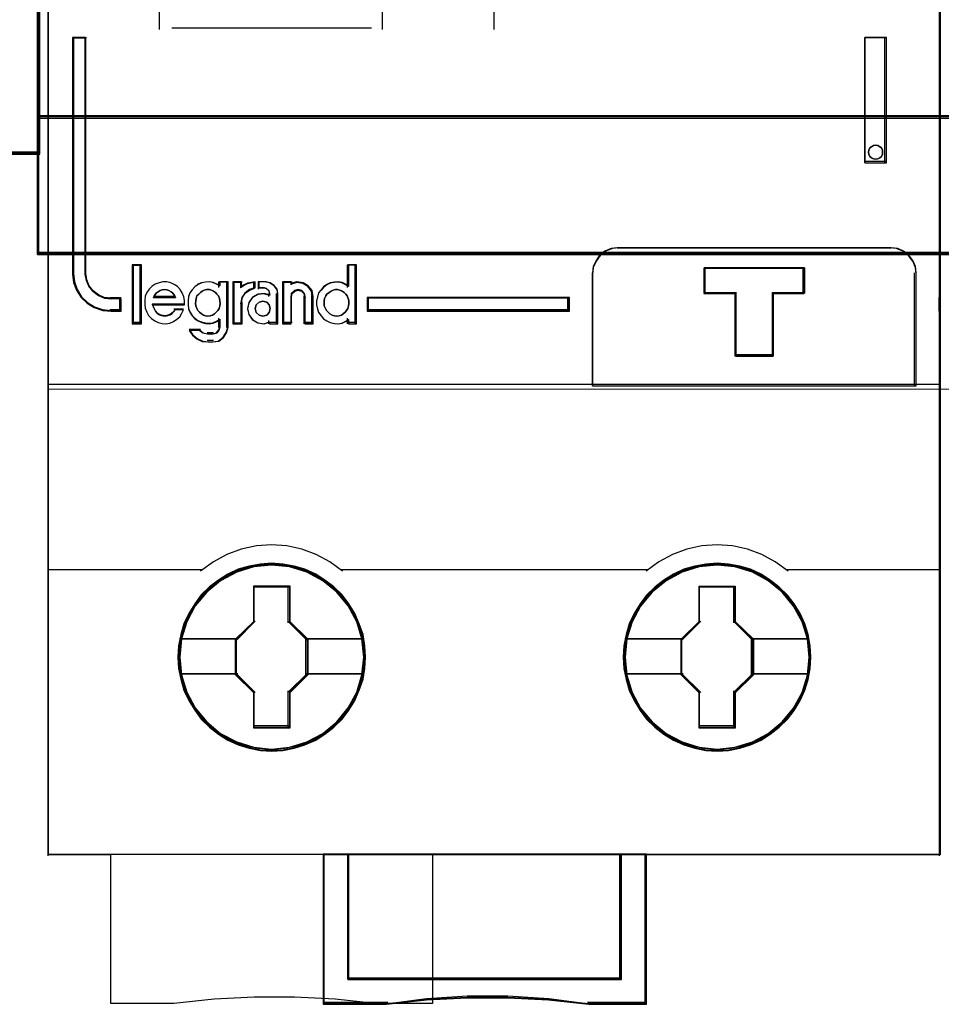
# Model space of a CAD drawing. Header units: millimetres. Extents: x -1290 to 1795, y -4192 to -1311.
# Tile 994 of 1056: x 1429 to 1436.42, y -1959.89 to -1951.97. Entities that reach past the tile are written whole.
import ezdxf

# ---------------------------------------------------------------- set-up
doc = ezdxf.new("R2010")
doc.units = ezdxf.units.MM
doc.layers.add('30', color=7, linetype='Continuous')
doc.layers.add('45', color=7, linetype='Continuous')
doc.layers.add('Aparatura', color=7, linetype='Continuous', lineweight=13)

# ---------------------------------------------------------------- blocks, each defined once
blk = doc.blocks.new('*U170')
at = {"layer": '45', "color": 139}
for points in [[(369.487135, -533.64471), (369.487135, -616.308875)], [(405.347158, -533.64471), (405.347158, -616.308875)], [(387.427888, -566.782196), (387.427888, -583.083411)], [(373.962924, -581.4172), (373.962924, -583.083411)], [(382.939567, -581.4172), (382.939567, -583.083411)], [(374.473164, -583.016978), (382.511681, -583.016978)], [(370.484341, -583.399416), (370.484341, -592.928059)], [(370.484341, -583.399416), (371.04471, -583.399416)], [(370.978468, -583.399416), (370.978468, -592.928059)], [(402.351959, -588.441141), (402.351959, -583.399416)], [(402.351959, -583.399416), (403.227424, -583.399416)], [(403.161182, -588.441141), (403.161182, -583.399416)], [(402.351959, -588.374708), (403.227424, -588.374708)], [(392.453304, -591.85795), (392.198867, -591.893423), (391.926678, -591.999843), (391.701827, -592.171297), (391.553898, -592.401873), (391.429638, -592.650186), (391.40597, -592.928059)], [(392.387062, -591.85795), (403.422568, -591.85795)], [(404.419774, -592.928059), (404.390234, -592.650186), (404.283889, -592.401873), (404.112556, -592.171297), (403.88805, -591.999843), (403.634004, -591.893423), (403.356326, -591.85795)], [(372.881573, -592.540235), (372.881573, -594.915662)], [(372.881573, -592.540235), (373.25933, -592.540235)], [(373.193088, -592.540235), (373.193088, -594.915662)], [(381.530588, -592.540235), (381.530588, -593.454137)], [(381.530588, -592.540235), (381.908345, -592.540235)], [(381.842103, -592.540235), (381.842103, -594.915662)], [(395.88892, -592.662328), (399.931453, -592.662328)], [(395.88892, -592.662328), (395.88892, -593.725255)], [(399.867001, -592.662328), (399.867001, -593.725255)], [(370.484341, -592.861626), (370.524908, -593.20853), (370.640814, -593.538089), (370.826265, -593.832958), (371.075463, -594.081572), (371.365229, -594.260806), (371.707153, -594.37644), (372.049077, -594.411131)], [(370.978468, -592.861626), (371.025788, -593.133397), (371.126342, -593.381535), (371.297876, -593.606041), (371.522645, -593.777374), (371.771073, -593.883719), (372.049077, -593.919168)], [(391.40597, -597.409592), (391.40597, -592.861626)], [(404.353532, -597.409592), (404.353532, -592.861626)], [(374.988775, -594.148732), (374.988775, -593.981507), (374.959852, -593.831581), (374.896221, -593.675888), (374.815237, -593.537495), (374.699545, -593.422167), (374.572284, -593.329905), (374.439239, -593.266475), (374.271485, -593.22611), (374.115301, -593.22611), (373.970686, -593.266475), (373.808718, -593.318372), (373.687241, -593.404868), (373.565765, -593.520196), (373.473211, -593.664356), (373.409581, -593.802749), (373.386442, -593.969974), (373.386442, -594.1372), (373.409581, -594.292892), (373.467427, -594.442818), (373.542626, -594.586978), (373.658318, -594.702306), (373.785579, -594.800334), (373.92441, -594.863765), (374.080594, -594.904129), (374.236778, -594.915662), (374.392962, -594.892597), (374.537577, -594.829166), (374.676407, -594.736904), (374.792099, -594.633109), (374.884652, -594.494716), (374.948283, -594.356322)], [(374.628922, -593.87428), (374.586922, -593.777837), (374.520922, -593.688283), (374.454922, -593.626284), (374.358923, -593.578062), (374.274923, -593.550507), (374.190923, -593.536729), (374.088924, -593.550507), (374.010924, -593.578062), (373.926924, -593.626284), (373.848925, -593.688283), (373.782925, -593.777837), (373.740925, -593.87428)], [(376.421027, -593.393335), (376.280602, -593.318372), (376.140176, -593.254942), (375.993899, -593.22611), (375.83592, -593.237643), (375.677941, -593.266475), (375.531664, -593.329905), (375.40294, -593.4337), (375.297621, -593.549028), (375.204003, -593.675888), (375.151344, -593.831581), (375.133791, -593.99304), (375.133791, -594.148732), (375.151344, -594.315958), (375.204003, -594.454351), (375.297621, -594.598511), (375.40294, -594.713839), (375.531664, -594.800334), (375.677941, -594.863765), (375.83592, -594.904129), (375.993899, -594.915662), (376.140176, -594.892597), (376.280602, -594.829166), (376.421027, -594.748437)], [(376.354786, -593.22611), (376.354786, -593.454137)], [(376.354786, -593.22611), (376.736123, -593.22611)], [(376.671672, -593.22611), (376.671672, -595.064688)], [(376.931267, -593.22611), (376.931267, -594.915662)], [(376.931267, -593.22611), (377.309024, -593.22611)], [(377.824635, -593.22611), (377.505555, -593.295439), (377.242782, -593.46491)], [(377.242782, -593.22611), (377.242782, -593.46491)], [(377.824635, -593.459523), (377.605658, -593.5336), (377.417964, -593.681753), (377.286578, -593.873118), (377.242782, -594.107694)], [(377.758393, -593.22611), (377.758393, -593.525956)], [(377.951747, -593.22611), (377.951747, -593.525956)], [(378.274004, -593.22611), (377.951747, -593.22611)], [(377.951747, -593.459523), (378.202392, -593.459523)], [(378.429762, -593.76296), (378.386794, -593.600657), (378.279375, -593.494807), (378.13615, -593.459523)], [(378.744857, -593.76296), (378.706945, -593.54822), (378.586888, -593.384007), (378.403644, -593.270321), (378.207763, -593.22611)], [(378.934631, -593.22611), (378.934631, -594.915662)], [(378.934631, -593.22611), (379.321339, -593.22611)], [(380.159207, -593.87428), (380.123353, -593.608839), (379.962011, -593.405129), (379.752864, -593.269321), (379.495912, -593.22611), (379.256887, -593.294014)], [(379.256887, -593.22611), (379.256887, -593.35359)], [(379.849482, -593.87428), (379.812055, -593.70206), (379.706012, -593.578062), (379.556304, -593.536729), (379.406596, -593.578062), (379.281839, -593.70206), (379.256887, -593.87428)], [(381.59683, -593.393335), (381.462404, -593.318372), (381.322133, -593.254942), (381.164328, -593.22611), (381.018213, -593.237643), (380.848719, -593.266475), (380.714293, -593.329905), (380.574022, -593.4337), (380.480508, -593.549028), (380.38115, -593.675888), (380.334393, -593.831581), (380.29348, -593.99304), (380.29348, -594.148732), (380.334393, -594.315958), (380.38115, -594.454351), (380.480508, -594.598511), (380.574022, -594.713839), (380.714293, -594.800334), (380.848719, -594.863765), (381.018213, -594.904129), (381.164328, -594.915662), (381.322133, -594.892597), (381.462404, -594.829166), (381.59683, -594.748437)], [(371.982835, -593.852735), (372.442946, -593.852735)], [(372.376704, -593.852735), (372.376704, -594.411131)], [(373.740925, -593.807847), (374.628922, -593.807847)], [(378.429762, -593.762701), (378.184605, -593.698323), (377.939449, -593.721733), (377.718211, -593.85049), (377.568725, -594.061184), (377.51491, -594.306993), (377.568725, -594.541096), (377.718211, -594.745937), (377.939449, -594.880547), (378.184605, -594.915662), (378.429762, -594.839579)], [(378.36352, -593.698323), (378.36352, -593.824007)], [(378.678616, -593.698323), (378.678616, -594.915662)], [(379.256887, -593.807847), (379.256887, -594.915662)], [(379.78324, -593.807847), (379.78324, -594.915662)], [(380.092965, -593.807847), (380.092965, -594.915662)], [(382.339811, -593.852735), (390.478586, -593.852735)], [(382.339811, -593.852735), (382.339811, -594.411131)], [(390.412344, -594.411131), (390.412344, -593.852735)], [(395.88892, -593.658822), (397.197641, -593.658822)], [(397.131399, -593.658822), (397.131399, -596.217389)], [(398.629893, -593.658822), (399.931453, -593.658822)], [(398.629893, -593.658822), (398.629893, -596.217389)], [(404.353532, -594.411131), (404.353532, -593.852735)], [(405.347158, -594.411131), (405.347158, -593.852735)], [(371.982835, -594.346493), (372.442946, -594.346493)], [(373.690796, -594.11308), (374.988775, -594.11308)], [(373.690796, -594.11308), (373.720712, -594.215469), (373.768577, -594.311458), (373.816442, -594.413847), (373.882256, -594.484239), (373.94807, -594.541833), (374.0438, -594.580229), (374.133547, -594.599427), (374.223294, -594.612225), (374.319024, -594.580229), (374.402787, -594.554631), (374.486551, -594.497038), (374.552365, -594.426646), (374.61818, -594.343455)], [(374.551938, -594.312379), (374.951178, -594.312379)], [(376.931267, -594.915662), (377.309024, -594.915662), (377.309024, -594.041261)], [(382.339811, -594.346493), (390.478586, -594.346493)], [(376.354786, -594.689431), (376.354786, -595.064688)], [(378.36352, -594.77741), (378.36352, -594.915662)], [(381.530588, -594.689431), (381.530588, -594.915662)], [(372.881573, -594.849229), (373.25933, -594.849229)], [(375.167807, -595.132916), (375.313109, -595.348463), (375.500792, -595.506953), (375.7248, -595.621066), (375.960916, -595.646425)], [(375.167807, -595.132916), (375.622547, -595.132916)], [(375.556305, -595.132916), (375.735395, -595.280289), (375.960916, -595.337601)], [(376.088029, -595.646425), (376.334922, -595.609489), (376.538609, -595.45559), (376.6744, -595.246288), (376.736123, -595.00005)], [(376.088029, -595.337601), (376.254528, -595.28938), (376.372465, -595.165381), (376.421027, -595.00005)], [(378.36352, -594.849229), (378.744857, -594.849229)], [(378.934631, -594.849229), (379.321339, -594.849229)], [(379.78324, -594.849229), (380.159207, -594.849229)], [(381.530588, -594.849229), (381.908345, -594.849229)], [(375.894675, -595.271168), (376.15427, -595.271168)], [(376.15427, -595.581787), (375.894675, -595.581787)], [(397.131399, -596.150956), (398.694345, -596.150956)], [(369.487135, -597.343159), (405.413399, -597.343159)], [(381.335444, -604.869835), (380.830332, -604.486), (380.280321, -604.196648), (379.702248, -603.978157), (379.096113, -603.848244), (378.489979, -603.806908), (377.878232, -603.848244), (377.260872, -603.978157), (376.688412, -604.196648), (376.149626, -604.486), (375.633289, -604.869835)], [(399.267246, -604.869835), (398.750747, -604.486), (398.217405, -604.196648), (397.639151, -603.978157), (397.027212, -603.848244), (396.409659, -603.806908), (395.803334, -603.848244), (395.197009, -603.978157), (394.618754, -604.196648), (394.068571, -604.486), (393.5633, -604.869835)], [(369.487135, -604.803402), (375.69953, -604.803402)], [(381.269202, -604.803402), (387.49413, -604.803402)], [(387.427888, -604.803402), (393.629542, -604.803402)], [(399.201004, -604.803402), (405.413399, -604.803402)], [(377.758393, -605.49646), (379.21213, -605.49646)], [(377.758393, -605.49646), (377.758393, -606.947212)], [(379.145888, -605.49646), (379.145888, -606.947212)], [(395.688405, -605.49646), (397.142141, -605.49646)], [(395.688405, -605.49646), (395.688405, -606.947212)], [(397.075899, -605.49646), (397.075899, -606.947212)], [(377.065541, -607.651043), (377.824635, -606.880779)], [(379.915724, -607.651043), (379.145888, -606.880779)], [(394.984811, -607.651043), (395.754646, -606.880779)], [(397.851106, -607.651043), (397.075899, -606.880779)], [(374.834808, -607.58461), (377.129992, -607.58461)], [(377.065541, -607.58461), (377.065541, -609.047931)], [(379.849482, -607.58461), (382.135715, -607.58461)], [(379.849482, -607.58461), (379.849482, -609.047931)], [(392.764819, -607.58461), (395.051052, -607.58461)], [(394.984811, -607.58461), (394.984811, -609.047931)], [(397.784864, -607.58461), (400.065726, -607.58461)], [(397.784864, -607.58461), (397.784864, -609.047931)], [(374.834808, -608.981498), (377.129992, -608.981498)], [(377.065541, -608.981498), (377.824635, -609.744579)], [(379.915724, -608.981498), (379.145888, -609.744579)], [(379.849482, -608.981498), (382.135715, -608.981498)], [(392.764819, -608.981498), (395.051052, -608.981498)], [(394.984811, -608.981498), (395.754646, -609.744579)], [(397.851106, -608.981498), (397.075899, -609.744579)], [(397.784864, -608.981498), (400.065726, -608.981498)], [(377.758393, -609.678146), (377.758393, -611.136081)], [(379.145888, -609.678146), (379.145888, -611.136081)], [(395.688405, -609.678146), (395.688405, -611.136081)], [(397.075899, -609.678146), (397.075899, -611.136081)], [(377.758393, -611.069648), (379.21213, -611.069648)], [(395.688405, -611.069648), (397.142141, -611.069648)], [(369.487135, -616.242442), (405.413399, -616.242442)], [(380.560237, -616.242442), (380.560237, -622.286047)], [(381.552072, -616.242442), (381.552072, -621.289553)], [(392.498062, -621.289553), (392.498062, -616.242442)], [(393.502429, -616.242442), (393.502429, -622.286047)], [(381.552072, -621.22312), (392.564304, -621.22312)], [(391.266325, -622.286047), (389.638836, -622.070513), (387.994569, -621.959269), (386.355895, -621.959269), (384.71722, -622.070513), (383.095324, -622.286047)], [(383.161566, -622.219614), (380.560237, -622.219614)], [(393.568671, -622.219614), (391.200083, -622.219614)]]:
    blk.add_lwpolyline(points, dxfattribs=at)
at = {"layer": '45', "color": 59}
blk.add_lwpolyline([(405.381174, -566.814353), (405.381174, -593.885919), (405.381174, -594.378935), (405.381174, -597.375808), (405.381174, -604.837522), (405.381174, -616.276602), (384.964795, -616.276602), (384.964795, -622.253729), (382.656856, -622.253729), (381.047957, -622.082004), (379.416866, -621.993372), (377.791323, -621.993372), (376.176875, -622.082004), (374.55688, -622.253729), (372.015929, -622.253729), (372.015929, -616.276602), (369.519361, -616.276602), (369.519361, -604.837522), (369.519361, -597.375808), (369.519361, -576.225974)], dxfattribs=at)
at = {"layer": '45', "color": 7}
for points in [[(371.765188, -593.881721), (371.523952, -593.781412), (371.305691, -593.619803), (371.139124, -593.408039), (371.041481, -593.173985), (370.995531, -592.917639), (370.995531, -583.399416), (370.484341, -583.399416), (370.484341, -592.917639), (370.524547, -593.252003), (370.639421, -593.569649), (370.82322, -593.853858), (371.070199, -594.093485), (371.357385, -594.26624), (371.696264, -594.377694), (372.035143, -594.411131), (372.442946, -594.411131), (372.442946, -593.915158), (372.035143, -593.915158), (371.765188, -593.881721)], [(402.351959, -583.399416), (402.351959, -588.441141), (403.227424, -588.441141), (403.227424, -583.399416), (402.351959, -583.399416)], [(403.022293, -587.84397), (403.066295, -587.931808), (403.066295, -588.013371), (403.066295, -588.094935), (403.022293, -588.182772), (402.953147, -588.239239), (402.884001, -588.276884), (402.789711, -588.295706), (402.701708, -588.276884), (402.61999, -588.239239), (402.563416, -588.182772), (402.519414, -588.094935), (402.500556, -588.013371), (402.519414, -587.931808), (402.563416, -587.84397), (402.61999, -587.793777), (402.701708, -587.749858), (402.789711, -587.73731), (402.884001, -587.749858), (402.953147, -587.793777), (403.022293, -587.84397)], [(391.40597, -597.409592), (404.419774, -597.409592), (404.419774, -594.375816), (404.419774, -593.876729), (404.419774, -592.872947), (404.391895, -592.609384), (404.291532, -592.37386), (404.129835, -592.155159), (403.917956, -591.992535), (403.678199, -591.891596), (403.416139, -591.85795), (392.392878, -591.85795), (392.15312, -591.891596), (391.896636, -591.992535), (391.684757, -592.155159), (391.545363, -592.37386), (391.428273, -592.609384), (391.40597, -592.872947), (391.40597, -597.409592)], [(373.25933, -594.915662), (373.25933, -592.540235), (372.881573, -592.540235), (372.881573, -594.915662), (373.25933, -594.915662)], [(380.380301, -593.690921), (380.333997, -593.844726), (380.29348, -594.004227), (380.29348, -594.158032), (380.333997, -594.323229), (380.380301, -594.459945), (380.478698, -594.602356), (380.571306, -594.716286), (380.71022, -594.801733), (380.843345, -594.864394), (381.011198, -594.904269), (381.155899, -594.915662), (381.312176, -594.892876), (381.451089, -594.830215), (381.584214, -594.750465), (381.584214, -594.915662), (381.908345, -594.915662), (381.908345, -592.540235), (381.584214, -592.540235), (381.584214, -593.411794), (381.451089, -593.33774), (381.312176, -593.275079), (381.155899, -593.246597), (381.011198, -593.25799), (380.843345, -593.286472), (380.71022, -593.349133), (380.571306, -593.45167), (380.478698, -593.565599), (380.380301, -593.690921)], [(395.88892, -593.67806), (395.88892, -592.662328), (399.931453, -592.662328), (399.931453, -593.67806), (398.674152, -593.67806), (398.674152, -596.217389), (397.151859, -596.217389), (397.151859, -593.67806), (395.88892, -593.67806)], [(397.151859, -593.67806), (397.151859, -596.217389), (398.674152, -596.217389), (398.674152, -593.67806), (399.931453, -593.67806), (399.931453, -592.662328), (395.88892, -592.662328), (395.88892, -593.67806), (397.151859, -593.67806)], [(373.409581, -593.802749), (373.386442, -593.969974), (373.386442, -594.1372), (373.409581, -594.292892), (373.467427, -594.442818), (373.542626, -594.586978), (373.658318, -594.702306), (373.785579, -594.800334), (373.92441, -594.863765), (374.080594, -594.904129), (374.236778, -594.915662), (374.392962, -594.892597), (374.537577, -594.829166), (374.676407, -594.736904), (374.792099, -594.633109), (374.884652, -594.494716), (374.948283, -594.356322), (374.601207, -594.356322), (374.537577, -594.431286), (374.473946, -594.494716), (374.392962, -594.546613), (374.311977, -594.569679), (374.219424, -594.598511), (374.132655, -594.586978), (374.045886, -594.569679), (373.953333, -594.535081), (373.889702, -594.483183), (373.826072, -594.419753), (373.779795, -594.32749), (373.733518, -594.240995), (373.704595, -594.148732), (374.988775, -594.148732), (374.988775, -593.981507), (374.959852, -593.831581), (374.896221, -593.675888), (374.815237, -593.537495), (374.699545, -593.422167), (374.572284, -593.329905), (374.439239, -593.266475), (374.271485, -593.22611), (374.115301, -593.22611), (373.970686, -593.266475), (373.808718, -593.318372), (373.687241, -593.404868), (373.565765, -593.520196), (373.473211, -593.664356), (373.409581, -593.802749)], [(374.628922, -593.87428), (373.740925, -593.87428), (373.782925, -593.777837), (373.848925, -593.688283), (373.926924, -593.626284), (374.010924, -593.578062), (374.088924, -593.550507), (374.190923, -593.536729), (374.274923, -593.550507), (374.358923, -593.578062), (374.454922, -593.626284), (374.520922, -593.688283), (374.586922, -593.777837), (374.628922, -593.87428)], [(375.399882, -593.431125), (375.295759, -593.545022), (375.203206, -593.670309), (375.151144, -593.82407), (375.133791, -593.983526), (375.133791, -594.137287), (375.151144, -594.302438), (375.203206, -594.439115), (375.295759, -594.581486), (375.399882, -594.695384), (375.527143, -594.780806), (375.671758, -594.84345), (375.827942, -594.883314), (375.984126, -594.894704), (376.128741, -594.871924), (376.267571, -594.809281), (376.406401, -594.729553), (376.406401, -595.048465), (376.365909, -595.185141), (376.267571, -595.287649), (376.128741, -595.327513), (375.92628, -595.327513), (375.729604, -595.287649), (375.57342, -595.185141), (375.168498, -595.185141), (375.307328, -595.378767), (375.486651, -595.521138), (375.700681, -595.623645), (375.92628, -595.646425), (376.128741, -595.646425), (376.360124, -595.612256), (376.551016, -595.469884), (376.678277, -595.276259), (376.736123, -595.048465), (376.736123, -593.22611), (376.406401, -593.22611), (376.406401, -593.391261), (376.267571, -593.317228), (376.128741, -593.254584), (375.984126, -593.22611), (375.827942, -593.2375), (375.671758, -593.265974), (375.527143, -593.328618), (375.399882, -593.431125)], [(376.07019, -593.560366), (376.147493, -593.601732), (376.230743, -593.654916), (376.290207, -593.719918), (376.355617, -593.796739), (376.397242, -593.903107), (376.409135, -593.991747), (376.421027, -594.098114), (376.409135, -594.192664), (376.373456, -594.299031), (376.331831, -594.387671), (376.260475, -594.452674), (376.195064, -594.517676), (376.117761, -594.57086), (376.016672, -594.600406), (375.927476, -594.612225), (375.832333, -594.600406), (375.743137, -594.57086), (375.665834, -594.517676), (375.582584, -594.452674), (375.517174, -594.387671), (375.475549, -594.299031), (375.439871, -594.192664), (375.422031, -594.098114), (375.439871, -593.991747), (375.451763, -593.903107), (375.487442, -593.796739), (375.564745, -593.719918), (375.630156, -593.654916), (375.701512, -593.601732), (375.778816, -593.560366), (375.873958, -593.536729), (375.98694, -593.536729), (376.07019, -593.560366)], [(376.931267, -593.22611), (376.931267, -594.915662), (377.26703, -594.915662), (377.26703, -594.073769), (377.309, -593.854647), (377.434911, -593.675888), (377.614784, -593.537495), (377.824635, -593.468298), (377.824635, -593.22611), (377.518851, -593.278008), (377.26703, -593.404868), (377.26703, -593.22611), (376.931267, -593.22611)], [(377.714045, -593.866179), (377.567622, -594.073769), (377.51491, -594.315958), (377.567622, -594.546613), (377.714045, -594.748437), (377.93075, -594.881064), (378.170882, -594.915662), (378.411014, -594.840699), (378.411014, -594.915662), (378.744857, -594.915662), (378.744857, -593.716253), (378.709716, -593.520196), (378.598435, -593.37027), (378.428585, -593.266475), (378.247022, -593.22611), (377.977605, -593.22611), (377.977605, -593.468298), (378.170882, -593.468298), (378.28802, -593.49713), (378.375873, -593.583626), (378.411014, -593.716253), (378.411014, -593.779683), (378.170882, -593.716253), (377.93075, -593.739319), (377.714045, -593.866179)], [(378.934631, -593.22611), (378.934631, -594.915662), (379.274465, -594.915662), (379.274465, -593.831581), (379.297902, -593.687421), (379.415086, -593.583626), (379.555707, -593.549028), (379.696329, -593.583626), (379.795935, -593.687421), (379.831091, -593.831581), (379.831091, -594.915662), (380.159207, -594.915662), (380.159207, -593.831581), (380.124051, -593.583626), (379.965852, -593.393335), (379.76078, -593.266475), (379.508834, -593.22611), (379.274465, -593.28954), (379.274465, -593.22611), (378.934631, -593.22611)], [(381.329569, -593.601732), (381.412717, -593.654916), (381.478047, -593.719918), (381.52556, -593.796739), (381.573074, -593.903107), (381.59683, -593.991747), (381.59683, -594.098114), (381.579013, -594.192664), (381.561195, -594.299031), (381.507743, -594.387671), (381.448352, -594.452674), (381.371143, -594.517676), (381.299873, -594.57086), (381.204847, -594.600406), (381.103882, -594.612225), (381.014795, -594.600406), (380.919769, -594.57086), (380.830682, -594.517676), (380.765352, -594.452674), (380.700021, -594.387671), (380.652508, -594.299031), (380.610934, -594.192664), (380.604995, -594.098114), (380.610934, -593.991747), (380.622813, -593.903107), (380.670326, -593.796739), (380.717839, -593.719918), (380.800986, -593.654916), (380.884134, -593.601732), (380.961343, -593.560366), (381.056369, -593.536729), (381.145456, -593.536729), (381.240482, -593.560366), (381.329569, -593.601732)], [(378.392331, -594.157491), (378.429762, -594.306993), (378.392331, -594.456494), (378.292516, -594.56862), (378.136556, -594.612225), (377.986834, -594.56862), (377.868304, -594.456494), (377.824635, -594.306993), (377.868304, -594.157491), (377.986834, -594.045365), (378.136556, -594.00176), (378.292516, -594.045365), (378.392331, -594.157491)], [(382.339811, -593.852735), (382.339811, -594.411131), (390.478586, -594.411131), (390.478586, -593.852735), (382.339811, -593.852735)], [(382.268198, -608.327144), (382.240216, -607.868998), (382.16746, -607.410853), (382.016353, -606.980644), (381.84286, -606.567195), (381.602208, -606.176096), (381.327976, -605.824106), (380.992182, -605.500052), (380.628406, -605.226282), (380.264629, -604.980448), (379.828098, -604.790486), (379.397162, -604.661982), (378.943841, -604.578175), (378.49052, -604.550239), (378.042795, -604.578175), (377.589473, -604.661982), (377.147345, -604.790486), (376.733199, -604.980448), (376.347037, -605.226282), (375.994453, -605.500052), (375.65866, -605.824106), (375.395621, -606.176096), (375.154969, -606.567195), (374.959089, -606.980644), (374.835965, -607.410853), (374.74642, -607.868998), (374.718437, -608.327144), (374.74642, -608.779702), (374.835965, -609.215498), (374.959089, -609.651295), (375.154969, -610.064743), (375.395621, -610.46143), (375.65866, -610.824594), (375.994453, -611.143061), (376.347037, -611.428005), (376.733199, -611.662664), (377.147345, -611.84704), (377.589473, -611.986718), (378.042795, -612.076113), (378.49052, -612.098461), (378.943841, -612.076113), (379.397162, -611.986718), (379.828098, -611.84704), (380.264629, -611.662664), (380.628406, -611.428005), (380.992182, -611.143061), (381.327976, -610.824594), (381.602208, -610.46143), (381.84286, -610.064743), (382.016353, -609.651295), (382.16746, -609.215498), (382.240216, -608.779702), (382.268198, -608.327144)], [(382.268198, -608.327144), (382.240216, -607.868998), (382.16746, -607.410853), (382.016353, -606.980644), (381.84286, -606.567195), (381.602208, -606.176096), (381.327976, -605.824106), (380.992182, -605.500052), (380.628406, -605.226282), (380.264629, -604.980448), (379.828098, -604.790486), (379.397162, -604.661982), (378.943841, -604.578175), (378.49052, -604.550239), (378.042795, -604.578175), (377.589473, -604.661982), (377.147345, -604.790486), (376.733199, -604.980448), (376.347037, -605.226282), (375.994453, -605.500052), (375.65866, -605.824106), (375.395621, -606.176096), (375.154969, -606.567195), (374.959089, -606.980644), (374.835965, -607.410853), (374.74642, -607.868998), (374.718437, -608.327144), (374.74642, -608.779702), (374.835965, -609.215498), (374.959089, -609.651295), (375.154969, -610.064743), (375.395621, -610.46143), (375.65866, -610.824594), (375.994453, -611.143061), (376.347037, -611.428005), (376.733199, -611.662664), (377.147345, -611.84704), (377.589473, -611.986718), (378.042795, -612.076113), (378.49052, -612.098461), (378.943841, -612.076113), (379.397162, -611.986718), (379.828098, -611.84704), (380.264629, -611.662664), (380.628406, -611.428005), (380.992182, -611.143061), (381.327976, -610.824594), (381.602208, -610.46143), (381.84286, -610.064743), (382.016353, -609.651295), (382.16746, -609.215498), (382.240216, -608.779702), (382.268198, -608.327144)], [(382.268198, -608.327144), (382.240216, -607.868998), (382.16746, -607.410853), (382.016353, -606.980644), (381.84286, -606.567195), (381.602208, -606.176096), (381.327976, -605.824106), (380.992182, -605.500052), (380.628406, -605.226282), (380.264629, -604.980448), (379.828098, -604.790486), (379.397162, -604.661982), (378.943841, -604.578175), (378.49052, -604.550239), (378.042795, -604.578175), (377.589473, -604.661982), (377.147345, -604.790486), (376.733199, -604.980448), (376.347037, -605.226282), (375.994453, -605.500052), (375.65866, -605.824106), (375.395621, -606.176096), (375.154969, -606.567195), (374.959089, -606.980644), (374.835965, -607.410853), (374.74642, -607.868998), (374.718437, -608.327144), (374.74642, -608.779702), (374.835965, -609.215498), (374.959089, -609.651295), (375.154969, -610.064743), (375.395621, -610.46143), (375.65866, -610.824594), (375.994453, -611.143061), (376.347037, -611.428005), (376.733199, -611.662664), (377.147345, -611.84704), (377.589473, -611.986718), (378.042795, -612.076113), (378.49052, -612.098461), (378.943841, -612.076113), (379.397162, -611.986718), (379.828098, -611.84704), (380.264629, -611.662664), (380.628406, -611.428005), (380.992182, -611.143061), (381.327976, -610.824594), (381.602208, -610.46143), (381.84286, -610.064743), (382.016353, -609.651295), (382.16746, -609.215498), (382.240216, -608.779702), (382.268198, -608.327144)], [(400.182097, -608.327144), (400.154114, -607.868998), (400.081359, -607.410853), (399.935848, -606.986231), (399.756758, -606.572783), (399.516106, -606.181683), (399.241875, -605.829693), (398.911677, -605.505639), (398.553498, -605.226282), (398.189721, -604.980448), (397.753189, -604.790486), (397.327851, -604.661982), (396.868933, -604.578175), (396.415611, -604.550239), (395.96229, -604.578175), (395.520161, -604.661982), (395.072436, -604.790486), (394.652694, -604.980448), (394.272128, -605.226282), (393.908352, -605.505639), (393.572558, -605.829693), (393.315116, -606.181683), (393.074464, -606.572783), (392.872988, -606.986231), (392.75546, -607.410853), (392.660319, -607.868998), (392.632336, -608.327144), (392.660319, -608.779702), (392.75546, -609.221085), (392.872988, -609.656882), (393.074464, -610.07033), (393.315116, -610.467017), (393.572558, -610.824594), (393.908352, -611.143061), (394.272128, -611.428005), (394.652694, -611.662664), (395.072436, -611.84704), (395.520161, -611.986718), (395.96229, -612.076113), (396.415611, -612.098461), (396.868933, -612.076113), (397.327851, -611.986718), (397.753189, -611.84704), (398.189721, -611.662664), (398.553498, -611.428005), (398.911677, -611.143061), (399.241875, -610.824594), (399.516106, -610.467017), (399.756758, -610.07033), (399.935848, -609.656882), (400.081359, -609.221085), (400.154114, -608.779702), (400.182097, -608.327144)], [(400.182097, -608.327144), (400.154114, -607.868998), (400.081359, -607.410853), (399.935848, -606.986231), (399.756758, -606.572783), (399.516106, -606.181683), (399.241875, -605.829693), (398.911677, -605.505639), (398.553498, -605.226282), (398.189721, -604.980448), (397.753189, -604.790486), (397.327851, -604.661982), (396.868933, -604.578175), (396.415611, -604.550239), (395.96229, -604.578175), (395.520161, -604.661982), (395.072436, -604.790486), (394.652694, -604.980448), (394.272128, -605.226282), (393.908352, -605.505639), (393.572558, -605.829693), (393.315116, -606.181683), (393.074464, -606.572783), (392.872988, -606.986231), (392.75546, -607.410853), (392.660319, -607.868998), (392.632336, -608.327144), (392.660319, -608.779702), (392.75546, -609.221085), (392.872988, -609.656882), (393.074464, -610.07033), (393.315116, -610.467017), (393.572558, -610.824594), (393.908352, -611.143061), (394.272128, -611.428005), (394.652694, -611.662664), (395.072436, -611.84704), (395.520161, -611.986718), (395.96229, -612.076113), (396.415611, -612.098461), (396.868933, -612.076113), (397.327851, -611.986718), (397.753189, -611.84704), (398.189721, -611.662664), (398.553498, -611.428005), (398.911677, -611.143061), (399.241875, -610.824594), (399.516106, -610.467017), (399.756758, -610.07033), (399.935848, -609.656882), (400.081359, -609.221085), (400.154114, -608.779702), (400.182097, -608.327144)], [(400.182097, -608.327144), (400.154114, -607.868998), (400.081359, -607.410853), (399.935848, -606.986231), (399.756758, -606.572783), (399.516106, -606.181683), (399.241875, -605.829693), (398.911677, -605.505639), (398.553498, -605.226282), (398.189721, -604.980448), (397.753189, -604.790486), (397.327851, -604.661982), (396.868933, -604.578175), (396.415611, -604.550239), (395.96229, -604.578175), (395.520161, -604.661982), (395.072436, -604.790486), (394.652694, -604.980448), (394.272128, -605.226282), (393.908352, -605.505639), (393.572558, -605.829693), (393.315116, -606.181683), (393.074464, -606.572783), (392.872988, -606.986231), (392.75546, -607.410853), (392.660319, -607.868998), (392.632336, -608.327144), (392.660319, -608.779702), (392.75546, -609.221085), (392.872988, -609.656882), (393.074464, -610.07033), (393.315116, -610.467017), (393.572558, -610.824594), (393.908352, -611.143061), (394.272128, -611.428005), (394.652694, -611.662664), (395.072436, -611.84704), (395.520161, -611.986718), (395.96229, -612.076113), (396.415611, -612.098461), (396.868933, -612.076113), (397.327851, -611.986718), (397.753189, -611.84704), (398.189721, -611.662664), (398.553498, -611.428005), (398.911677, -611.143061), (399.241875, -610.824594), (399.516106, -610.467017), (399.756758, -610.07033), (399.935848, -609.656882), (400.081359, -609.221085), (400.154114, -608.779702), (400.182097, -608.327144)], [(377.775044, -605.458755), (379.222948, -605.458755), (379.222948, -606.887458), (379.94974, -607.599009), (379.94974, -609.033315), (379.222948, -609.756071), (379.222948, -611.179172), (377.775044, -611.179172), (377.775044, -609.756071), (377.036896, -609.033315), (377.036896, -607.599009), (377.775044, -606.887458), (377.775044, -605.458755)], [(377.775044, -605.458755), (379.222948, -605.458755), (379.222948, -606.887458), (379.94974, -607.599009), (379.94974, -609.033315), (379.222948, -609.756071), (379.222948, -611.179172), (377.775044, -611.179172), (377.775044, -609.756071), (377.036896, -609.033315), (377.036896, -607.599009), (377.775044, -606.887458), (377.775044, -605.458755)], [(377.775044, -605.458755), (379.222948, -605.458755), (379.222948, -605.458755), (379.222948, -606.887458), (379.222948, -606.887458), (379.94974, -607.599009), (379.94974, -607.599009), (379.94974, -609.033315), (379.94974, -609.033315), (379.222948, -609.756071), (379.222948, -609.756071), (379.222948, -611.179172), (379.222948, -611.179172), (377.775044, -611.179172), (377.775044, -611.179172), (377.775044, -609.756071), (377.775044, -609.756071), (377.036896, -609.033315), (377.036896, -609.033315), (377.036896, -607.599009), (377.036896, -607.599009), (377.775044, -606.887458), (377.775044, -606.887458), (377.775044, -605.458755), (377.775044, -605.458755)], [(395.694006, -605.464141), (397.141911, -605.464141), (397.141911, -606.892899), (397.87438, -607.598873), (397.87438, -609.038837), (397.141911, -609.761621), (397.141911, -611.179172), (395.694006, -611.179172), (395.694006, -609.761621), (394.961536, -609.038837), (394.961536, -607.598873), (395.694006, -606.892899), (395.694006, -605.464141)], [(395.694006, -605.464141), (397.141911, -605.464141), (397.141911, -606.892899), (397.87438, -607.598873), (397.87438, -609.038837), (397.141911, -609.761621), (397.141911, -611.179172), (395.694006, -611.179172), (395.694006, -609.761621), (394.961536, -609.038837), (394.961536, -607.598873), (395.694006, -606.892899), (395.694006, -605.464141)], [(395.694006, -605.464141), (397.141911, -605.464141), (397.141911, -605.464141), (397.141911, -606.892899), (397.141911, -606.892899), (397.87438, -607.598873), (397.87438, -607.598873), (397.87438, -609.038837), (397.87438, -609.038837), (397.141911, -609.761621), (397.141911, -609.761621), (397.141911, -611.179172), (397.141911, -611.179172), (395.694006, -611.179172), (395.694006, -611.179172), (395.694006, -609.761621), (395.694006, -609.761621), (394.961536, -609.038837), (394.961536, -609.038837), (394.961536, -607.598873), (394.961536, -607.598873), (395.694006, -606.892899), (395.694006, -606.892899), (395.694006, -605.464141), (395.694006, -605.464141)], [(377.790937, -605.489278), (379.206804, -605.489278), (379.206804, -606.902287), (379.917514, -607.60602), (379.917514, -609.02457), (379.206804, -609.739386), (379.206804, -611.146854), (377.790937, -611.146854), (377.790937, -609.739386), (377.069122, -609.02457), (377.069122, -607.60602), (377.790937, -606.902287), (377.790937, -605.489278)], [(395.710024, -605.49646), (397.125892, -605.49646), (397.125892, -606.909058), (397.842154, -607.607048), (397.842154, -609.030726), (397.125892, -609.745334), (397.125892, -611.146854), (395.710024, -611.146854), (395.710024, -609.745334), (394.993762, -609.030726), (394.993762, -607.607048), (395.710024, -606.909058), (395.710024, -605.49646)], [(392.559444, -621.277846), (381.558313, -621.277846), (381.558313, -616.242442), (380.560237, -616.242442), (380.560237, -622.286047), (383.108396, -622.286047), (384.725389, -622.112413), (386.35911, -622.022795), (387.992831, -622.022795), (389.632128, -622.112413), (391.254697, -622.286047), (393.568671, -622.286047), (393.568671, -616.242442), (392.559444, -616.242442), (392.559444, -621.277846)], [(381.552072, -621.289553), (392.564304, -621.289553), (392.564304, -616.242442), (381.552072, -616.242442), (381.552072, -621.289553)]]:
    blk.add_lwpolyline(points, close=True, dxfattribs=at)
at = {"layer": '45', "color": 1}
for points in [[(371.765188, -593.881721), (371.523952, -593.781412), (371.305691, -593.619803), (371.139124, -593.408039), (371.041481, -593.173985), (370.995531, -592.917639), (370.995531, -583.399416), (370.484341, -583.399416), (370.484341, -592.917639), (370.524547, -593.252003), (370.639421, -593.569649), (370.82322, -593.853858), (371.070199, -594.093485), (371.357385, -594.26624), (371.696264, -594.377694), (372.035143, -594.411131), (372.442946, -594.411131), (372.442946, -593.915158), (372.035143, -593.915158), (371.765188, -593.881721)], [(373.227104, -594.883343), (373.227104, -592.572553), (372.913799, -592.572553), (372.913799, -594.883343), (373.227104, -594.883343)], [(382.339811, -593.852735), (382.339811, -594.411131), (390.478586, -594.411131), (390.478586, -593.852735), (382.339811, -593.852735)], [(382.372037, -593.885053), (382.372037, -594.380607), (390.44636, -594.380607), (390.44636, -593.885053), (382.372037, -593.885053)]]:
    blk.add_lwpolyline(points, close=True, dxfattribs=at)
at = {"layer": '45', "color": 59}
for points in [[(371.755265, -593.854219), (371.521968, -593.754483), (371.310889, -593.593796), (371.149803, -593.383241), (371.055373, -593.150522), (371.010935, -592.895639), (371.010935, -583.431735), (370.516566, -583.431735), (370.516566, -592.895639), (370.555449, -593.228095), (370.666543, -593.543927), (370.844294, -593.826515), (371.083146, -594.064775), (371.360881, -594.236543), (371.688609, -594.347362), (372.016336, -594.380607), (372.41072, -594.380607), (372.41072, -593.887465), (372.016336, -593.887465), (371.755265, -593.854219)], [(402.351959, -583.399416), (402.351959, -588.441141), (403.227424, -588.441141), (403.227424, -583.399416), (402.351959, -583.399416)], [(403.022293, -587.84397), (403.066295, -587.931808), (403.066295, -588.013371), (403.066295, -588.094935), (403.022293, -588.182772), (402.953147, -588.239239), (402.884001, -588.276884), (402.789711, -588.295706), (402.701708, -588.276884), (402.61999, -588.239239), (402.563416, -588.182772), (402.519414, -588.094935), (402.500556, -588.013371), (402.519414, -587.931808), (402.563416, -587.84397), (402.61999, -587.793777), (402.701708, -587.749858), (402.789711, -587.73731), (402.884001, -587.749858), (402.953147, -587.793777), (403.022293, -587.84397)], [(391.40597, -597.409592), (404.419774, -597.409592), (404.419774, -594.375816), (404.419774, -593.876729), (404.419774, -592.872947), (404.391895, -592.609384), (404.291532, -592.37386), (404.129835, -592.155159), (403.917956, -591.992535), (403.678199, -591.891596), (403.416139, -591.85795), (392.392878, -591.85795), (392.15312, -591.891596), (391.896636, -591.992535), (391.684757, -592.155159), (391.545363, -592.37386), (391.428273, -592.609384), (391.40597, -592.872947), (391.40597, -597.409592)], [(373.25933, -594.915662), (373.25933, -592.540235), (372.881573, -592.540235), (372.881573, -594.915662), (373.25933, -594.915662)], [(380.380301, -593.690921), (380.333997, -593.844726), (380.29348, -594.004227), (380.29348, -594.158032), (380.333997, -594.323229), (380.380301, -594.459945), (380.478698, -594.602356), (380.571306, -594.716286), (380.71022, -594.801733), (380.843345, -594.864394), (381.011198, -594.904269), (381.155899, -594.915662), (381.312176, -594.892876), (381.451089, -594.830215), (381.584214, -594.750465), (381.584214, -594.915662), (381.908345, -594.915662), (381.908345, -592.540235), (381.584214, -592.540235), (381.584214, -593.411794), (381.451089, -593.33774), (381.312176, -593.275079), (381.155899, -593.246597), (381.011198, -593.25799), (380.843345, -593.286472), (380.71022, -593.349133), (380.571306, -593.45167), (380.478698, -593.565599), (380.380301, -593.690921)], [(395.88892, -593.67806), (395.88892, -592.662328), (399.931453, -592.662328), (399.931453, -593.67806), (398.674152, -593.67806), (398.674152, -596.217389), (397.151859, -596.217389), (397.151859, -593.67806), (395.88892, -593.67806)], [(397.151859, -593.67806), (397.151859, -596.217389), (398.674152, -596.217389), (398.674152, -593.67806), (399.931453, -593.67806), (399.931453, -592.662328), (395.88892, -592.662328), (395.88892, -593.67806), (397.151859, -593.67806)], [(397.163949, -593.69191), (397.163949, -596.185071), (398.661972, -596.185071), (398.661972, -593.69191), (399.899227, -593.69191), (399.899227, -592.694646), (395.921146, -592.694646), (395.921146, -593.69191), (397.163949, -593.69191)], [(373.409581, -593.802749), (373.386442, -593.969974), (373.386442, -594.1372), (373.409581, -594.292892), (373.467427, -594.442818), (373.542626, -594.586978), (373.658318, -594.702306), (373.785579, -594.800334), (373.92441, -594.863765), (374.080594, -594.904129), (374.236778, -594.915662), (374.392962, -594.892597), (374.537577, -594.829166), (374.676407, -594.736904), (374.792099, -594.633109), (374.884652, -594.494716), (374.948283, -594.356322), (374.601207, -594.356322), (374.537577, -594.431286), (374.473946, -594.494716), (374.392962, -594.546613), (374.311977, -594.569679), (374.219424, -594.598511), (374.132655, -594.586978), (374.045886, -594.569679), (373.953333, -594.535081), (373.889702, -594.483183), (373.826072, -594.419753), (373.779795, -594.32749), (373.733518, -594.240995), (373.704595, -594.148732), (374.988775, -594.148732), (374.988775, -593.981507), (374.959852, -593.831581), (374.896221, -593.675888), (374.815237, -593.537495), (374.699545, -593.422167), (374.572284, -593.329905), (374.439239, -593.266475), (374.271485, -593.22611), (374.115301, -593.22611), (373.970686, -593.266475), (373.808718, -593.318372), (373.687241, -593.404868), (373.565765, -593.520196), (373.473211, -593.664356), (373.409581, -593.802749)], [(374.628922, -593.87428), (373.740925, -593.87428), (373.782925, -593.777837), (373.848925, -593.688283), (373.926924, -593.626284), (374.010924, -593.578062), (374.088924, -593.550507), (374.190923, -593.536729), (374.274923, -593.550507), (374.358923, -593.578062), (374.454922, -593.626284), (374.520922, -593.688283), (374.586922, -593.777837), (374.628922, -593.87428)], [(375.399882, -593.431125), (375.295759, -593.545022), (375.203206, -593.670309), (375.151144, -593.82407), (375.133791, -593.983526), (375.133791, -594.137287), (375.151144, -594.302438), (375.203206, -594.439115), (375.295759, -594.581486), (375.399882, -594.695384), (375.527143, -594.780806), (375.671758, -594.84345), (375.827942, -594.883314), (375.984126, -594.894704), (376.128741, -594.871924), (376.267571, -594.809281), (376.406401, -594.729553), (376.406401, -595.048465), (376.365909, -595.185141), (376.267571, -595.287649), (376.128741, -595.327513), (375.92628, -595.327513), (375.729604, -595.287649), (375.57342, -595.185141), (375.168498, -595.185141), (375.307328, -595.378767), (375.486651, -595.521138), (375.700681, -595.623645), (375.92628, -595.646425), (376.128741, -595.646425), (376.360124, -595.612256), (376.551016, -595.469884), (376.678277, -595.276259), (376.736123, -595.048465), (376.736123, -593.22611), (376.406401, -593.22611), (376.406401, -593.391261), (376.267571, -593.317228), (376.128741, -593.254584), (375.984126, -593.22611), (375.827942, -593.2375), (375.671758, -593.265974), (375.527143, -593.328618), (375.399882, -593.431125)], [(376.07019, -593.560366), (376.147493, -593.601732), (376.230743, -593.654916), (376.290207, -593.719918), (376.355617, -593.796739), (376.397242, -593.903107), (376.409135, -593.991747), (376.421027, -594.098114), (376.409135, -594.192664), (376.373456, -594.299031), (376.331831, -594.387671), (376.260475, -594.452674), (376.195064, -594.517676), (376.117761, -594.57086), (376.016672, -594.600406), (375.927476, -594.612225), (375.832333, -594.600406), (375.743137, -594.57086), (375.665834, -594.517676), (375.582584, -594.452674), (375.517174, -594.387671), (375.475549, -594.299031), (375.439871, -594.192664), (375.422031, -594.098114), (375.439871, -593.991747), (375.451763, -593.903107), (375.487442, -593.796739), (375.564745, -593.719918), (375.630156, -593.654916), (375.701512, -593.601732), (375.778816, -593.560366), (375.873958, -593.536729), (375.98694, -593.536729), (376.07019, -593.560366)], [(376.931267, -593.22611), (376.931267, -594.915662), (377.26703, -594.915662), (377.26703, -594.073769), (377.309, -593.854647), (377.434911, -593.675888), (377.614784, -593.537495), (377.824635, -593.468298), (377.824635, -593.22611), (377.518851, -593.278008), (377.26703, -593.404868), (377.26703, -593.22611), (376.931267, -593.22611)], [(376.963493, -593.258429), (376.963493, -594.883343), (377.275032, -594.883343), (377.275032, -594.073659), (377.313974, -593.862919), (377.430802, -593.691), (377.597697, -593.557901), (377.792409, -593.491352), (377.792409, -593.258429), (377.508686, -593.308341), (377.275032, -593.430348), (377.275032, -593.258429), (376.963493, -593.258429)], [(377.714045, -593.866179), (377.567622, -594.073769), (377.51491, -594.315958), (377.567622, -594.546613), (377.714045, -594.748437), (377.93075, -594.881064), (378.170882, -594.915662), (378.411014, -594.840699), (378.411014, -594.915662), (378.744857, -594.915662), (378.744857, -593.716253), (378.709716, -593.520196), (378.598435, -593.37027), (378.428585, -593.266475), (378.247022, -593.22611), (377.977605, -593.22611), (377.977605, -593.468298), (378.170882, -593.468298), (378.28802, -593.49713), (378.375873, -593.583626), (378.411014, -593.716253), (378.411014, -593.779683), (378.170882, -593.716253), (377.93075, -593.739319), (377.714045, -593.866179)], [(378.934631, -593.22611), (378.934631, -594.915662), (379.274465, -594.915662), (379.274465, -593.831581), (379.297902, -593.687421), (379.415086, -593.583626), (379.555707, -593.549028), (379.696329, -593.583626), (379.795935, -593.687421), (379.831091, -593.831581), (379.831091, -594.915662), (380.159207, -594.915662), (380.159207, -593.831581), (380.124051, -593.583626), (379.965852, -593.393335), (379.76078, -593.266475), (379.508834, -593.22611), (379.274465, -593.28954), (379.274465, -593.22611), (378.934631, -593.22611)], [(378.966856, -593.258429), (378.966856, -594.883343), (379.288805, -594.883343), (379.288805, -593.840736), (379.311008, -593.702092), (379.422025, -593.602267), (379.555245, -593.568993), (379.688465, -593.602267), (379.782829, -593.702092), (379.816134, -593.840736), (379.816134, -594.883343), (380.126981, -594.883343), (380.126981, -593.840736), (380.093676, -593.602267), (379.943803, -593.419257), (379.749524, -593.297249), (379.510838, -593.258429), (379.288805, -593.319432), (379.288805, -593.258429), (378.966856, -593.258429)], [(381.329569, -593.601732), (381.412717, -593.654916), (381.478047, -593.719918), (381.52556, -593.796739), (381.573074, -593.903107), (381.59683, -593.991747), (381.59683, -594.098114), (381.579013, -594.192664), (381.561195, -594.299031), (381.507743, -594.387671), (381.448352, -594.452674), (381.371143, -594.517676), (381.299873, -594.57086), (381.204847, -594.600406), (381.103882, -594.612225), (381.014795, -594.600406), (380.919769, -594.57086), (380.830682, -594.517676), (380.765352, -594.452674), (380.700021, -594.387671), (380.652508, -594.299031), (380.610934, -594.192664), (380.604995, -594.098114), (380.610934, -593.991747), (380.622813, -593.903107), (380.670326, -593.796739), (380.717839, -593.719918), (380.800986, -593.654916), (380.884134, -593.601732), (380.961343, -593.560366), (381.056369, -593.536729), (381.145456, -593.536729), (381.240482, -593.560366), (381.329569, -593.601732)], [(378.392331, -594.157491), (378.429762, -594.306993), (378.392331, -594.456494), (378.292516, -594.56862), (378.136556, -594.612225), (377.986834, -594.56862), (377.868304, -594.456494), (377.824635, -594.306993), (377.868304, -594.157491), (377.986834, -594.045365), (378.136556, -594.00176), (378.292516, -594.045365), (378.392331, -594.157491)], [(392.559444, -621.277846), (381.558313, -621.277846), (381.558313, -616.242442), (380.560237, -616.242442), (380.560237, -622.286047), (383.108396, -622.286047), (384.725389, -622.112413), (386.35911, -622.022795), (387.992831, -622.022795), (389.632128, -622.112413), (391.254697, -622.286047), (393.568671, -622.286047), (393.568671, -616.242442), (392.559444, -616.242442), (392.559444, -621.277846)], [(392.532218, -621.25631), (381.585593, -621.25631), (381.585593, -616.274761), (380.592463, -616.274761), (380.592463, -622.253729), (383.127997, -622.253729), (384.736978, -622.081951), (386.362605, -621.993292), (387.988232, -621.993292), (389.619406, -622.081951), (391.233937, -622.253729), (393.536445, -622.253729), (393.536445, -616.274761), (392.532218, -616.274761), (392.532218, -621.25631)], [(381.552072, -621.289553), (392.564304, -621.289553), (392.564304, -616.242442), (381.552072, -616.242442), (381.552072, -621.289553)], [(381.584298, -621.257234), (392.532078, -621.257234), (392.532078, -616.274761), (381.584298, -616.274761), (381.584298, -621.257234)]]:
    blk.add_lwpolyline(points, close=True, dxfattribs=at)
at = {"layer": '45', "color": 139}
for points in [[(403.066295, -588.013371), (403.066295, -587.931808), (403.022293, -587.84397), (402.953147, -587.793777), (402.884001, -587.749858), (402.789711, -587.73731), (402.701708, -587.749858), (402.61999, -587.793777), (402.563416, -587.84397), (402.519414, -587.931808), (402.500556, -588.013371), (402.519414, -588.094935), (402.563416, -588.182772), (402.61999, -588.239239), (402.701708, -588.276884), (402.789711, -588.295706), (402.884001, -588.276884), (402.953147, -588.239239), (403.022293, -588.182772), (403.066295, -588.094935), (403.066295, -588.013371)], [(375.927476, -594.612225), (376.016672, -594.600406), (376.117761, -594.57086), (376.195064, -594.517676), (376.260475, -594.452674), (376.331831, -594.387671), (376.373456, -594.299031), (376.409135, -594.192664), (376.421027, -594.098114), (376.409135, -593.991747), (376.397242, -593.903107), (376.355617, -593.796739), (376.290207, -593.719918), (376.230743, -593.654916), (376.147493, -593.601732), (376.07019, -593.560366), (375.98694, -593.536729), (375.873958, -593.536729), (375.778816, -593.560366), (375.701512, -593.601732), (375.630156, -593.654916), (375.564745, -593.719918), (375.487442, -593.796739), (375.451763, -593.903107), (375.439871, -593.991747), (375.422031, -594.098114), (375.439871, -594.192664), (375.475549, -594.299031), (375.517174, -594.387671), (375.582584, -594.452674), (375.665834, -594.517676), (375.743137, -594.57086), (375.832333, -594.600406), (375.927476, -594.612225)], [(381.103882, -594.612225), (381.204847, -594.600406), (381.299873, -594.57086), (381.371143, -594.517676), (381.448352, -594.452674), (381.507743, -594.387671), (381.561195, -594.299031), (381.579013, -594.192664), (381.59683, -594.098114), (381.59683, -593.991747), (381.573074, -593.903107), (381.52556, -593.796739), (381.478047, -593.719918), (381.412717, -593.654916), (381.329569, -593.601732), (381.240482, -593.560366), (381.145456, -593.536729), (381.056369, -593.536729), (380.961343, -593.560366), (380.884134, -593.601732), (380.800986, -593.654916), (380.717839, -593.719918), (380.670326, -593.796739), (380.622813, -593.903107), (380.610934, -593.991747), (380.604995, -594.098114), (380.610934, -594.192664), (380.652508, -594.299031), (380.700021, -594.387671), (380.765352, -594.452674), (380.830682, -594.517676), (380.919769, -594.57086), (381.014795, -594.600406), (381.103882, -594.612225)], [(378.429762, -594.306993), (378.392331, -594.157491), (378.292516, -594.045365), (378.136556, -594.00176), (377.986834, -594.045365), (377.868304, -594.157491), (377.824635, -594.306993), (377.868304, -594.456494), (377.986834, -594.56862), (378.136556, -594.612225), (378.292516, -594.56862), (378.392331, -594.456494), (378.429762, -594.306993)], [(382.235973, -608.328018), (382.208229, -607.873687), (382.136095, -607.419356), (381.986277, -606.992728), (381.814265, -606.582722), (381.575667, -606.194879), (381.303777, -605.845819), (380.97085, -605.524463), (380.610179, -605.252973), (380.249508, -605.009186), (379.816703, -604.820804), (379.389446, -604.69337), (378.939995, -604.610261), (378.490543, -604.582558), (378.046641, -604.610261), (377.597189, -604.69337), (377.158835, -604.820804), (376.748225, -605.009186), (376.365359, -605.252973), (376.015786, -605.524463), (375.682859, -605.845819), (375.422066, -606.194879), (375.183468, -606.582722), (374.989261, -606.992728), (374.867187, -607.419356), (374.778407, -607.873687), (374.750663, -608.328018), (374.778407, -608.776808), (374.867187, -609.208977), (374.989261, -609.641145), (375.183468, -610.051151), (375.422066, -610.444536), (375.682859, -610.804676), (376.015786, -611.120491), (376.365359, -611.403063), (376.748225, -611.635769), (377.158835, -611.81861), (377.597189, -611.957125), (378.046641, -612.045775), (378.490543, -612.067938), (378.939995, -612.045775), (379.389446, -611.957125), (379.816703, -611.81861), (380.249508, -611.635769), (380.610179, -611.403063), (380.97085, -611.120491), (381.303777, -610.804676), (381.575667, -610.444536), (381.814265, -610.051151), (381.986277, -609.641145), (382.136095, -609.208977), (382.208229, -608.776808), (382.235973, -608.328018)], [(382.212699, -608.321657), (382.179115, -607.784987), (382.061573, -607.259499), (381.876863, -606.767552), (381.613792, -606.309147), (381.311539, -605.889874), (380.930926, -605.515323), (380.488742, -605.196676), (380.035364, -604.945112), (379.53161, -604.755042), (379.016662, -604.643236), (378.490519, -604.604103), (377.953182, -604.643236), (377.438234, -604.755042), (376.940078, -604.945112), (376.475505, -605.196676), (376.050113, -605.515323), (375.686291, -605.889874), (375.367247, -606.309147), (375.109773, -606.767552), (374.925063, -607.259499), (374.807521, -607.784987), (374.773937, -608.321657), (374.807521, -608.841555), (374.925063, -609.367044), (375.109773, -609.864581), (375.367247, -610.322986), (375.686291, -610.742259), (376.050113, -611.11681), (376.475505, -611.446638), (376.940078, -611.703792), (377.438234, -611.877091), (377.953182, -611.988897), (378.490519, -612.03921), (379.016662, -611.988897), (379.53161, -611.877091), (380.035364, -611.703792), (380.488742, -611.446638), (380.930926, -611.11681), (381.311539, -610.742259), (381.613792, -610.322986), (381.876863, -609.864581), (382.061573, -609.367044), (382.179115, -608.841555), (382.212699, -608.321657)], [(382.196586, -608.321657), (382.123806, -607.589561), (381.922261, -606.902173), (381.569558, -606.265082), (381.116083, -605.706231), (380.550638, -605.253561), (379.912414, -604.907073), (379.212606, -604.689121), (378.490405, -604.622058), (377.768203, -604.689121), (377.085191, -604.907073), (376.43577, -605.253561), (375.881522, -605.706231), (375.41685, -606.265082), (375.075344, -606.902173), (374.862602, -607.589561), (374.795421, -608.321657), (374.862602, -609.036987), (375.075344, -609.735552), (375.41685, -610.367054), (375.881522, -610.931494), (376.43577, -611.395341), (377.085191, -611.736241), (377.768203, -611.948604), (378.490405, -612.021255), (379.212606, -611.948604), (379.912414, -611.736241), (380.550638, -611.395341), (381.116083, -610.931494), (381.569558, -610.367054), (381.922261, -609.735552), (382.123806, -609.036987), (382.196586, -608.321657)], [(400.149871, -608.328018), (400.122127, -607.873687), (400.049993, -607.419356), (399.905725, -606.998269), (399.728164, -606.588263), (399.489566, -606.200419), (399.217675, -605.85136), (398.890297, -605.530004), (398.535175, -605.252973), (398.174504, -605.009186), (397.741699, -604.820804), (397.319991, -604.69337), (396.864991, -604.610261), (396.415539, -604.582558), (395.966088, -604.610261), (395.527734, -604.69337), (395.083831, -604.820804), (394.667672, -605.009186), (394.290355, -605.252973), (393.929684, -605.530004), (393.596757, -605.85136), (393.341513, -606.200419), (393.102915, -606.588263), (392.903159, -606.998269), (392.786635, -607.419356), (392.692305, -607.873687), (392.664561, -608.328018), (392.692305, -608.776808), (392.786635, -609.214518), (392.903159, -609.646686), (393.102915, -610.056692), (393.341513, -610.450076), (393.596757, -610.804676), (393.929684, -611.120491), (394.290355, -611.403063), (394.667672, -611.635769), (395.083831, -611.81861), (395.527734, -611.957125), (395.966088, -612.045775), (396.415539, -612.067938), (396.864991, -612.045775), (397.319991, -611.957125), (397.741699, -611.81861), (398.174504, -611.635769), (398.535175, -611.403063), (398.890297, -611.120491), (399.217675, -610.804676), (399.489566, -610.450076), (399.728164, -610.056692), (399.905725, -609.646686), (400.049993, -609.214518), (400.122127, -608.776808), (400.149871, -608.328018)], [(400.126597, -608.321657), (400.09301, -607.784987), (399.975457, -607.259499), (399.790731, -606.767552), (399.544429, -606.309147), (399.21416, -605.889874), (398.850305, -605.515323), (398.424874, -605.196676), (397.965856, -604.945112), (397.467654, -604.755042), (396.947061, -604.643236), (396.409675, -604.604103), (395.883484, -604.643236), (395.368489, -604.755042), (394.864689, -604.945112), (394.41127, -605.196676), (393.980241, -605.515323), (393.60519, -605.889874), (393.286117, -606.309147), (393.039815, -606.767552), (392.843893, -607.259499), (392.737535, -607.784987), (392.703948, -608.321657), (392.737535, -608.841555), (392.843893, -609.367044), (393.039815, -609.864581), (393.286117, -610.322986), (393.60519, -610.742259), (393.980241, -611.11681), (394.41127, -611.446638), (394.864689, -611.703792), (395.368489, -611.877091), (395.883484, -611.988897), (396.409675, -612.03921), (396.947061, -611.988897), (397.467654, -611.877091), (397.965856, -611.703792), (398.424874, -611.446638), (398.850305, -611.11681), (399.21416, -610.742259), (399.544429, -610.322986), (399.790731, -609.864581), (399.975457, -609.367044), (400.09301, -608.841555), (400.126597, -608.321657)], [(400.110484, -608.321657), (400.043303, -607.589561), (399.83616, -606.907762), (399.489055, -606.270671), (399.029981, -605.711819), (398.470135, -605.253561), (397.831911, -604.907073), (397.132103, -604.689121), (396.4155, -604.622058), (395.6877, -604.689121), (395.004688, -604.907073), (394.366464, -605.253561), (393.795421, -605.711819), (393.330748, -606.270671), (392.994841, -606.907762), (392.782099, -607.589561), (392.709319, -608.321657), (392.782099, -609.042575), (392.994841, -609.74114), (393.330748, -610.372643), (393.795421, -610.931494), (394.366464, -611.395341), (395.004688, -611.736241), (395.6877, -611.948604), (396.4155, -612.021255), (397.132103, -611.948604), (397.831911, -611.736241), (398.470135, -611.395341), (399.029981, -610.931494), (399.489055, -610.372643), (399.83616, -609.74114), (400.043303, -609.042575), (400.110484, -608.321657)]]:
    blk.add_lwpolyline(points, close=True, dxfattribs=at)
at = {"layer": '45', "color": 7}
for points in [[(374.79005, -607.573837), (377.103138, -607.573837)], [(379.883498, -607.573837), (382.196586, -607.573837)], [(392.703948, -607.573837), (395.027778, -607.573837)], [(397.808138, -607.573837), (400.110484, -607.573837)], [(374.79005, -608.992271), (377.103138, -608.992271)], [(379.883498, -608.992271), (382.196586, -608.992271)], [(392.703948, -608.997657), (395.027778, -608.997657)], [(397.808138, -608.997657), (400.110484, -608.997657)]]:
    blk.add_lwpolyline(points, dxfattribs=at)
blk = doc.blocks.new('*U183')
at = {"layer": '30', "color": 7}
for points in [[(115.194714, -860.785809), (113.649238, -860.785809), (113.649238, -887.877894), (115.194714, -887.877894), (117.245982, -887.877894), (117.245982, -886.418666), (117.245982, -884.904373), (117.245982, -863.841929), (117.245982, -862.327635), (117.245982, -860.785809), (115.194714, -860.785809)], [(115.200756, -860.828901), (113.692205, -860.828901), (113.692205, -887.834802), (115.200756, -887.834802), (117.203014, -887.834802), (117.203014, -886.380216), (117.203014, -884.87074), (117.203014, -863.875298), (117.203014, -862.365822), (117.203014, -860.828901), (115.200756, -860.828901)], [(548.842747, -862.322745), (117.158256, -862.322745), (117.158256, -863.837653), (117.158256, -884.908643), (117.158256, -886.423551), (548.842747, -886.423551), (548.842747, -884.908643), (548.842747, -863.837653), (548.842747, -862.322745)], [(117.158256, -863.832749), (117.158256, -884.913547), (117.158256, -863.832749)], [(117.158256, -886.423551), (117.158256, -884.825568), (117.158256, -886.423551)], [(117.158256, -886.335572), (548.842747, -886.335572), (117.158256, -886.335572)], [(117.158256, -889.41483), (117.158256, -886.335572), (117.158256, -889.41483)], [(548.842747, -886.335572), (117.158256, -886.335572), (117.158256, -887.813418), (117.158256, -889.374916), (117.158256, -891.912351), (548.842747, -891.912351), (548.842747, -889.374916), (548.842747, -887.813418), (548.842747, -886.335572)], [(548.79978, -886.378663), (117.201224, -886.378663), (117.201224, -887.833671), (117.201224, -889.371038), (117.201224, -891.869259), (548.79978, -891.869259), (548.79978, -889.371038), (548.79978, -887.833671), (548.79978, -886.378663)], [(117.245982, -887.789915), (113.649238, -887.789915), (117.245982, -887.789915)], [(117.158256, -889.326851), (117.158256, -891.912351), (117.158256, -889.326851)], [(117.158256, -891.824372), (548.842747, -891.824372), (117.158256, -891.824372)]]:
    blk.add_lwpolyline(points, close=True, dxfattribs=at)

msp = doc.modelspace()

# ---------------------------------------------------------------- linework, layer by layer
at = {"layer": 'Aparatura', "color": 7, "lineweight": 13}
for points in [[(1429.2287, -1954.9423), (1429.2287, -1945.9462), (1515.5749, -1945.9462), (1515.5749, -1954.9423)], [(1429.2287, -1954.942), (1515.5749, -1954.942)]]:
    msp.add_lwpolyline(points, dxfattribs=at)
msp.add_lwpolyline([(1429.2287, -1945.9462), (1515.5749, -1945.9462), (1515.5749, -1954.9423), (1429.2287, -1954.9423), (1429.2287, -1945.9462)], close=True, dxfattribs=at)

# ---------------------------------------------------------------- block references
at = {"layer": 'Aparatura', "color": 7, "lineweight": 13, "xscale": 0.2, "yscale": 0.2, "zscale": 0.2}
for name, p in [('*U170', (1355.3313, -1835.4338)), ('*U183', (1405.7144, -1775.4779))]:
    msp.add_blockref(name, p, dxfattribs=at)

doc.saveas('drawing.dxf')
